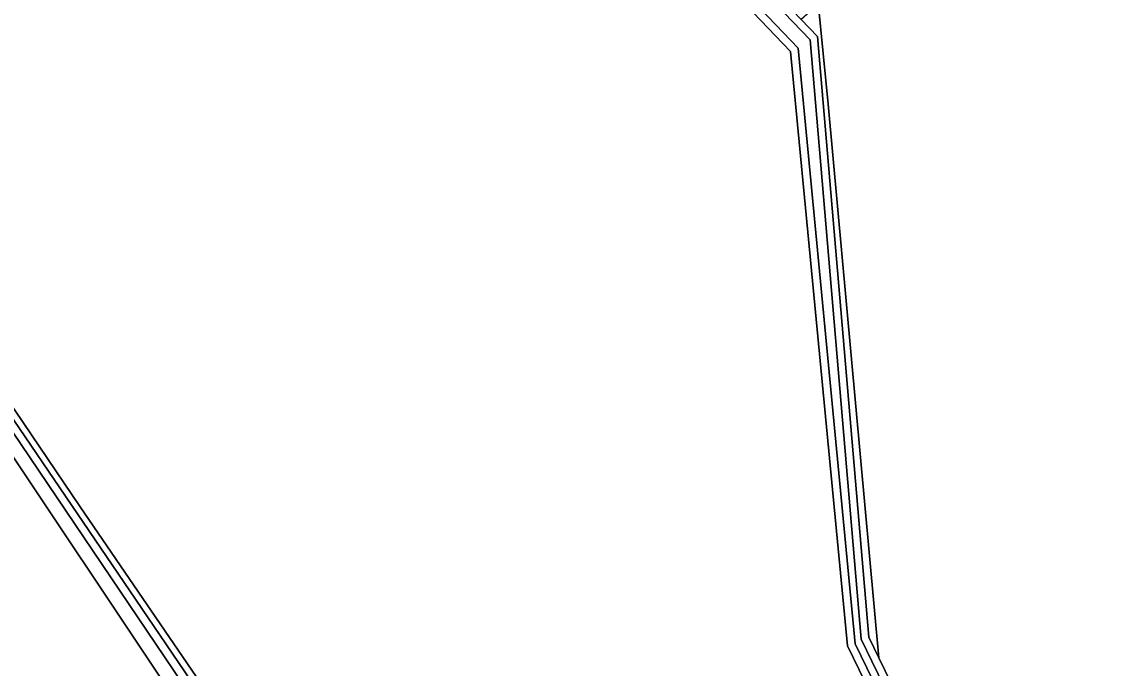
# Model space of a CAD drawing. Extents: x 159626 to 160723, y 388173 to 389416.
# Drawn here: x 159695.4 to 159782.2, y 388270.4 to 388321.9 of the extents above; entities that cross this region are included whole.
import ezdxf

# ---------------------------------------------------------------- set-up
doc = ezdxf.new("R2010")
doc.units = 0
for name, color, linetype in [('IMGEO_Bouwland', 7, 'Continuous'), ('IMGEO_Loofbos', 7, 'Continuous'), ('IMGEO_Oever', 7, 'Continuous'), ('IMGEO_Waterloop', 7, 'Continuous')]:
    doc.layers.add(name, color=color, linetype=linetype)

msp = doc.modelspace()

# ---------------------------------------------------------------- linework, layer by layer
at = {"layer": 'IMGEO_Bouwland'}
for points in [[(159771.938, 388250), (159761.166, 388272.192), (159756.626, 388319.581), (159718.63, 388359.302)], [(159675.986, 388318.774), (159700, 388283.265), (159722.75, 388250)]]:
    msp.add_lwpolyline(points, dxfattribs=at)
msp.add_lwpolyline([(159763.645, 388271.251), (159759.627, 388315.377), (159758.825, 388323.445), (159758.127, 388322.711), (159757.473, 388322.122), (159758.769, 388320.773), (159762.844, 388272.898)], close=True, dxfattribs=at)
at = {"layer": 'IMGEO_Loofbos'}
for points in [[(159657.112, 388377.421), (159670.036, 388318.729), (159696.727, 388207.495), (159703.872, 388211.198), (159734.672, 388227.162), (159720.1, 388249.507), (159709.247, 388265.397), (159672.883, 388319.887), (159716.015, 388365.984)], [(159784.255, 388327.195), (159779.216, 388332.77), (159775.679, 388340.059), (159771.21, 388336.467), (159758.825, 388323.445), (159759.627, 388315.377), (159763.645, 388271.251), (159773.985, 388250), (159780.076, 388237.482), (159783.949, 388233.524)]]:
    msp.add_lwpolyline(points, dxfattribs=at)
at = {"layer": 'IMGEO_Oever'}
for points in [[(159718.043, 388366.04), (159701.667, 388347.868), (159675.199, 388318.894), (159703.967, 388276.574), (159724.83, 388245.855), (159736.657, 388228.155), (159736.854, 388227.596), (159736.432, 388227.435), (159736.082, 388227.826), (159674.542, 388318.997), (159695.877, 388342.406), (159717.144, 388366.045), (159694.506, 388387.325), (159692.075, 388388.719), (159691.323, 388389.433)], [(159716.015, 388365.984), (159672.883, 388319.887), (159709.247, 388265.397), (159720.1, 388249.507), (159734.672, 388227.162), (159736.102, 388226.615), (159737.411, 388226.41), (159737.676, 388228.176), (159735.22, 388231.766), (159722.75, 388250), (159700, 388283.265), (159675.986, 388318.774), (159703.473, 388348.782)]]:
    msp.add_lwpolyline(points, dxfattribs=at)
for points in [[(159775.741, 388242.165), (159778.335, 388236.82), (159780.076, 388237.482), (159773.985, 388250), (159763.645, 388271.251), (159762.844, 388272.898), (159758.769, 388320.773), (159757.473, 388322.122), (159721.896, 388359.13), (159720.278, 388360.813), (159719.472, 388360.074), (159718.63, 388359.302), (159756.626, 388319.581), (159761.166, 388272.192), (159771.938, 388250), (159773.728, 388246.311)], [(159720.251, 388359.953), (159721.452, 388358.703), (159758.174, 388320.504), (159762.24, 388272.732), (159763.092, 388270.982), (159773.432, 388249.731), (159779.228, 388237.818), (159778.643, 388237.595), (159776.295, 388242.434), (159772.492, 388250.269), (159761.768, 388272.361), (159757.218, 388319.852), (159719.509, 388359.273)]]:
    msp.add_lwpolyline(points, close=True, dxfattribs=at)
at = {"layer": 'IMGEO_Waterloop'}
msp.add_lwpolyline([(159691.323, 388389.433), (159692.075, 388388.719), (159694.506, 388387.325), (159717.144, 388366.045), (159695.877, 388342.406), (159674.542, 388318.997), (159736.082, 388227.826), (159736.432, 388227.435), (159736.854, 388227.596), (159736.657, 388228.155), (159724.83, 388245.855), (159703.967, 388276.574), (159675.199, 388318.894), (159701.667, 388347.868), (159718.043, 388366.04), (159717.761, 388366.723), (159706.631, 388376.579), (159697.35, 388385.409), (159692.997, 388389.433), (159690.574, 388392.39), (159689.835, 388393.704), (159689.301, 388395.429), (159687.217, 388404.827)], dxfattribs=at)
msp.add_lwpolyline([(159721.452, 388358.703), (159720.251, 388359.953), (159719.509, 388359.273), (159757.218, 388319.852), (159761.768, 388272.361), (159772.492, 388250.269), (159776.295, 388242.434), (159778.643, 388237.595), (159779.228, 388237.818), (159773.432, 388249.731), (159763.092, 388270.982), (159762.24, 388272.732), (159758.174, 388320.504)], close=True, dxfattribs=at)

doc.saveas('drawing.dxf')
